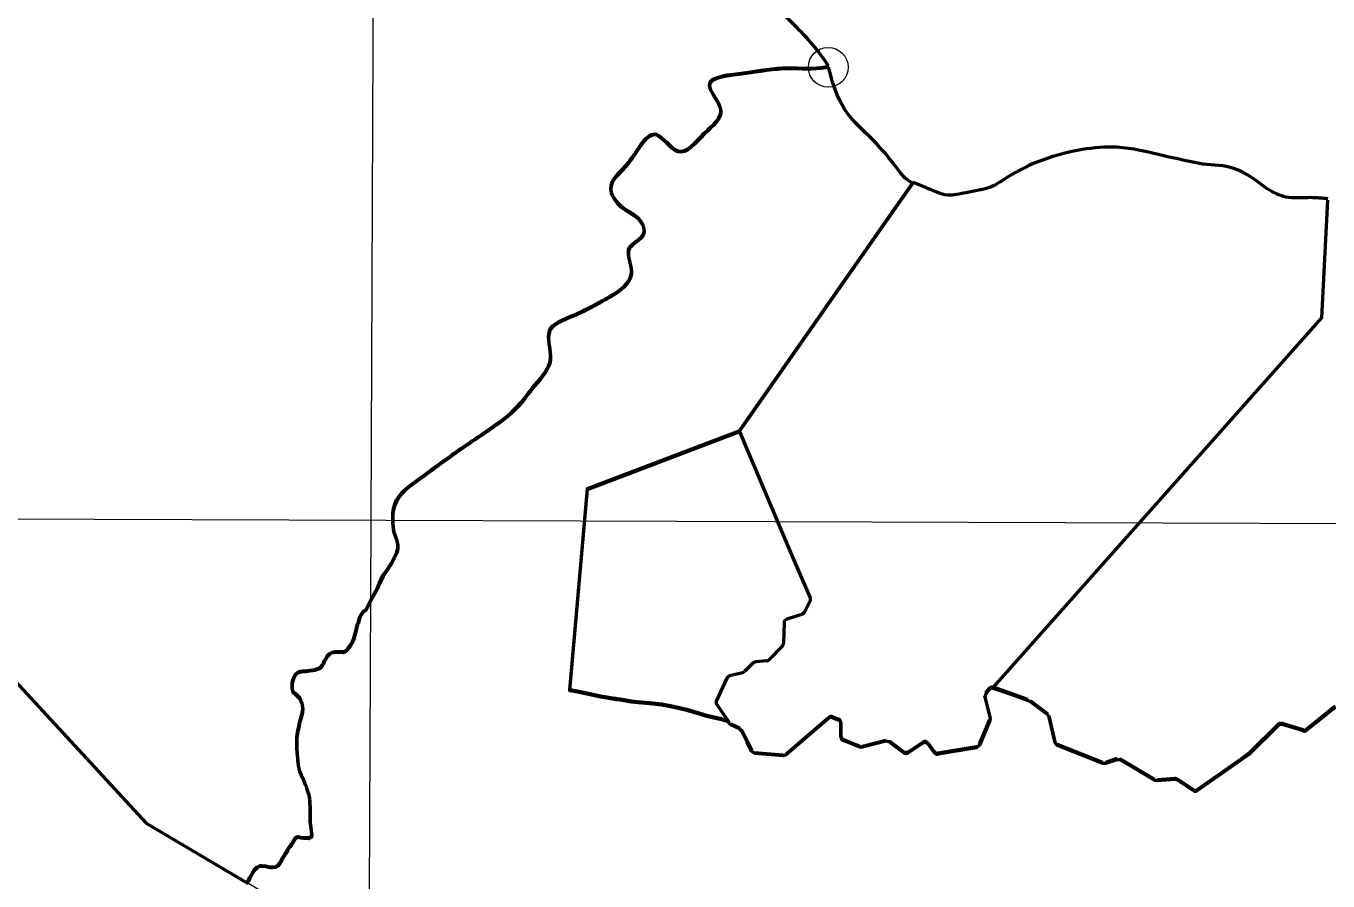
# Model space of a CAD drawing. Extents: x 553962 to 842807, y 8883888 to 9032388.
# Drawn here: x 806507 to 809783, y 9015298 to 9017448 of the extents above; entities that cross this region are included whole.
import ezdxf

# ---------------------------------------------------------------- set-up
doc = ezdxf.new("R2010")
doc.units = 0
doc.header["$LTSCALE"] = 200
doc.header["$PDMODE"] = 32
doc.header["$PDSIZE"] = 100
for name, color, linetype, lineweight in [('1', 7, 'Continuous', 13), ('23', 7, 'Continuous', 13), ('27', 7, 'Continuous', 13), ('28', 7, 'Continuous', 53), ('29', 7, 'Continuous', 53), ('30', 7, 'Continuous', 35), ('35', 7, 'Continuous', 13), ('57', 7, 'Continuous', 13)]:
    doc.layers.add(name, color=color, linetype=linetype, lineweight=lineweight)

msp = doc.modelspace()

# ---------------------------------------------------------------- linework, layer by layer
at = {"layer": '1'}
msp.add_line((797440.2, 9016241.5), (834208.8, 9016109.1), dxfattribs=at)
msp.add_lwpolyline([(807407.9, 9024181.2), (807374.4, 9016205.7), (807342.6, 9009044.9)], dxfattribs=at)
at = {"layer": '23'}
msp.add_lwpolyline([(805488, 9016183.9), (806258.2, 9016039.8), (806808.9, 9015443.7), (807064.6, 9015293.1)], dxfattribs=at)
at = {"layer": '27'}
for p, q in [((808526.1, 9017346.9), (808525.5, 9017344.1)), ((808525.5, 9017344.1), (808526.1, 9017344.3)), ((809783, 9017013.5), (809783, 9017013.5))]:
    msp.add_line(p, q, dxfattribs=at)
msp.add_lwpolyline([(808736.5, 9017052.7), (808737.3, 9017053.8), (808737.8, 9017054.7)], dxfattribs=at)
for points in [[(806507, 9018794.7), (806601, 9018739.7), (806669.5, 9018701.2), (806743, 9018628.4), (806805, 9018568.4), (806868.3, 9018503.3), (806941.7, 9018420.3), (806958.2, 9018413.9), (807020.2, 9018341.2), (807049.1, 9018263.5), (807078, 9018207.4), (807119.7, 9018144.9), (807139.9, 9018109.2), (807190.3, 9018021.3), (807212.9, 9017958.9), (807229, 9017885.1), (807245.2, 9017818.9), (807292, 9017760.2), (807318.6, 9017739.7), (807385.8, 9017697.5), (807458.3, 9017669.2), (807555, 9017654.8), (807671, 9017669.6), (807727.1, 9017683.3), (807840.4, 9017677.8), (807930.8, 9017669.8), (808027.4, 9017646.5), (808091, 9017625.9), (808158.4, 9017606.5), (808247.3, 9017576.9), (808357.9, 9017528.2), (808421.2, 9017469.4), (808464.2, 9017426), (808523.7, 9017350.7), (808526.1, 9017346.9)], [(808526.1, 9017344.3), (808567.6, 9017237.3), (808638.5, 9017160.7), (808699.2, 9017089.2), (808719.5, 9017065), (808736.5, 9017052.7)], [(808737.8, 9017054.7), (808771.5, 9017041.9), (808826.2, 9017022.6), (808872.1, 9017028.8), (808935.8, 9017043.8), (808976.7, 9017067.8), (809164.3, 9017137), (809252.2, 9017143), (809366.7, 9017122.2), (809468.5, 9017100.1)], [(809468.5, 9017100.1), (809546.1, 9017089.6), (809629.9, 9017038.4)], [(809629.9, 9017038.4), (809676.9, 9017017.9), (809739.3, 9017016.3), (809783, 9017013.5)]]:
    msp.add_spline(points, degree=3, dxfattribs=at)
msp.add_point((808525.5, 9017344.1), dxfattribs=at)
at = {"layer": '28'}
for p, q in [((807429.6, 9016195.9), (807430.1, 9016196)), ((809801, 9015734.8), (809729.7, 9015677.3)), ((808550.9, 9015703), (808536.7, 9015708.5)), ((808557.3, 9015660.4), (808557.3, 9015693.7)), ((809720.6, 9015675.6), (809667.4, 9015691.6)), ((808763.3, 9015644.6), (808728.3, 9015621.4)), ((808792.3, 9015621.4), (808776.9, 9015642.2)), ((809443.5, 9015525.4), (809404.3, 9015551.8))]:
    msp.add_line(p, q, dxfattribs=at)
for points in [[(807977.7, 9015756.2), (807968.1, 9015757.6), (807953.1, 9015760.5), (807895, 9015773.1), (807875.5, 9015776.4), (807875.7, 9015777.3), (807919.6, 9016282.8), (808301.8, 9016427.6), (808737.3, 9017051.2), (808737.8, 9017052.1)], [(805488, 9016183.9), (806258.2, 9016039.8), (806808.9, 9015443.7), (807064.6, 9015293.1), (807067, 9015300.2)], [(807430.1, 9016196), (807431.9, 9016180.1), (807432.1, 9016174.3), (807440, 9016154.6), (807442.4, 9016141.7), (807442.6, 9016133.1), (807440.1, 9016122.5), (807426.9, 9016095.3), (807412.6, 9016074.2), (807405.3, 9016065), (807395.4, 9016043.4), (807391.6, 9016032.5), (807376.4, 9016005.6)], [(807391.6, 9016035.1), (807395.4, 9016046), (807405.3, 9016067.6), (807412.6, 9016076.8), (807426.9, 9016097.9), (807440.1, 9016125.1), (807442.6, 9016135.7), (807442.4, 9016144.3), (807440, 9016157.2), (807432.1, 9016176.9), (807431.9, 9016182.8), (807430.1, 9016198.6), (807429.6, 9016198.5)], [(807215.5, 9015827.8), (807221.8, 9015828.3), (807228.5, 9015829), (807233.6, 9015829.8), (807247.1, 9015834.7), (807251.6, 9015840.4), (807255.7, 9015846.9), (807257.4, 9015851.9), (807261, 9015857.4), (807264.5, 9015864.6), (807270.5, 9015870.1), (807276.5, 9015873.3), (807283.6, 9015875), (807304.6, 9015874.9), (807310.6, 9015877.3), (807314.7, 9015880.2), (807317.9, 9015884.4), (807321.5, 9015889.4), (807324.4, 9015894.1), (807328.7, 9015900.3), (807332.1, 9015909.1), (807334.7, 9015917.9), (807336.1, 9015924.1), (807337.8, 9015930.8), (807339.6, 9015939.1), (807341.4, 9015944.5), (807343.2, 9015949.5), (807345.2, 9015957.5), (807347.2, 9015962.5), (807350.5, 9015969.5), (807355.8, 9015976.5), (807362.6, 9015981.5), (807376.4, 9016008.2), (807391.6, 9016035.1)], [(807376.4, 9016005.6), (807362.6, 9015978.8), (807355.8, 9015973.9), (807350.5, 9015966.9), (807347.2, 9015959.9), (807345.2, 9015954.9), (807343.2, 9015946.9), (807341.4, 9015941.9), (807339.6, 9015936.4), (807337.8, 9015928.2), (807336.1, 9015921.4), (807334.7, 9015915.3), (807332.1, 9015906.4), (807328.7, 9015897.7), (807324.4, 9015891.4), (807321.5, 9015886.7), (807317.9, 9015881.7), (807314.7, 9015877.6), (807310.6, 9015874.7), (807304.6, 9015872.3), (807283.6, 9015872.4), (807276.5, 9015870.7), (807270.5, 9015867.5), (807264.5, 9015862), (807261, 9015854.8), (807257.4, 9015849.3), (807255.7, 9015844.3), (807251.6, 9015837.8), (807247.1, 9015832.1), (807233.6, 9015827.1), (807228.5, 9015826.4), (807221.8, 9015825.7), (807215.5, 9015825.2)], [(807188.1, 9015635.1), (807188.2, 9015653.9), (807188.7, 9015660.9), (807189.3, 9015666.1), (807190.3, 9015671.4), (807190.8, 9015677.9), (807192.8, 9015682.6), (807193.1, 9015687.4), (807195.4, 9015696.6), (807197.2, 9015702.3), (807199.2, 9015710.6), (807201, 9015717.3), (807203, 9015724.3), (807203.1, 9015732.8), (807202.6, 9015738.3), (807201.4, 9015745.9), (807198.2, 9015752.4), (807196.4, 9015757.6), (807192, 9015763.2), (807186.2, 9015769), (807179.2, 9015774), (807176.5, 9015781.3), (807176.6, 9015787.5), (807176.8, 9015795.5), (807178.6, 9015804.3), (807180.7, 9015811), (807184.7, 9015818.5), (807191.2, 9015823), (807197, 9015825.4), (807203.5, 9015826.4), (807210.3, 9015826.9), (807215.5, 9015827.8)], [(807215.5, 9015825.2), (807210.3, 9015824.3), (807203.5, 9015823.8), (807197, 9015822.8), (807191.2, 9015820.4), (807184.7, 9015815.9), (807180.7, 9015808.4), (807178.6, 9015801.7), (807176.8, 9015792.9), (807176.6, 9015784.9), (807176.5, 9015778.7), (807179.2, 9015771.4), (807186.2, 9015766.3), (807192, 9015760.6), (807196.4, 9015755), (807198.2, 9015749.8), (807201.4, 9015743.2), (807202.6, 9015735.7), (807203.1, 9015730.2), (807203, 9015721.7), (807201, 9015714.7), (807199.2, 9015708), (807197.2, 9015699.7), (807195.4, 9015694), (807193.1, 9015684.7), (807192.8, 9015680), (807190.8, 9015675.2), (807190.3, 9015668.7), (807189.3, 9015663.5), (807188.7, 9015658.2), (807188.2, 9015651.2), (807188.1, 9015632.5)], [(809397.9, 9015553.5), (809353.5, 9015549.9), (809347.6, 9015551.2), (809260, 9015602.6), (809251.5, 9015603.3), (809223.6, 9015593.3), (809216.5, 9015593.4), (809102.7, 9015638.7), (809096.6, 9015645.8), (809081.6, 9015710.5), (809077.9, 9015716.3), (809034.6, 9015748.6), (809028.1, 9015752.1), (808983.2, 9015767.8), (808941.1, 9015782.5)], [(807990.9, 9015754.1), (807988, 9015754.8), (807977.7, 9015756.2)], [(808006.5, 9015751.9), (808002, 9015752.6), (807993.4, 9015753.6), (807990.9, 9015754.1)], [(808047.7, 9015746.4), (808030.6, 9015748.1), (808006.5, 9015751.9)], [(808930.1, 9015779.5), (808922.1, 9015769.8), (808920, 9015761.1), (808932.8, 9015707.8), (808932.3, 9015701.7), (808906.5, 9015639.4), (808898.9, 9015633.3), (808801.9, 9015617.5)], [(808110.2, 9015739.4), (808106.9, 9015740), (808084.2, 9015742.8), (808047.7, 9015746.4)], [(808192.2, 9015719.9), (808189.4, 9015720.8), (808172.9, 9015726.4), (808129.5, 9015736.1), (808110.2, 9015739.4)], [(808272.7, 9015699.2), (808272.3, 9015699.3), (808253.9, 9015704), (808222.2, 9015710.7), (808192.2, 9015719.9)], [(808526.6, 9015706.8), (808419.7, 9015615.2), (808412.4, 9015612.8), (808340.6, 9015619), (808332.5, 9015624.5), (808321.2, 9015647.5), (808307.1, 9015676.1), (808302.2, 9015680.8), (808280.3, 9015690.6), (808276.2, 9015694.1), (808272.6, 9015699.2), (808272.7, 9015699.2)], [(809657.5, 9015689.1), (809585.2, 9015617.7), (809583.9, 9015616.7), (809563.5, 9015602.3), (809454.8, 9015525.6)], [(808713.2, 9015621.9), (808704.8, 9015628.3), (808678.9, 9015648.3), (808670.3, 9015650), (808611.6, 9015634.6), (808605.4, 9015634.9), (808563.7, 9015651.1)], [(807067, 9015300.2), (807069.5, 9015306.2), (807072.3, 9015311.2), (807077.1, 9015319.7), (807081.1, 9015326.6), (807088.1, 9015332.9), (807095.4, 9015337.3), (807100.7, 9015337.5), (807110.7, 9015336.7), (807116.2, 9015334.7), (807121.2, 9015333.9), (807126.7, 9015333.9), (807135.9, 9015334.9), (807140.2, 9015338.1), (807145.7, 9015344.3), (807148.3, 9015348.6), (807150.8, 9015353.8), (807155.8, 9015361.8), (807159.3, 9015367), (807163.1, 9015372.8), (807165.2, 9015377.8), (807168.2, 9015382.2), (807171.2, 9015386.2), (807174.7, 9015391), (807177.5, 9015395.2), (807181.3, 9015402.2), (807185.3, 9015407.4), (807191.6, 9015410.1), (807198.3, 9015408.8), (807205.6, 9015407.8), (807213.6, 9015407.3), (807219.3, 9015407.2), (807225.3, 9015410.5), (807226.4, 9015416), (807225.4, 9015421), (807224.2, 9015428.5), (807223.5, 9015436.5), (807223, 9015441.5), (807222, 9015447.5), (807221.8, 9015455.5), (807221.6, 9015464), (807221.7, 9015485.8), (807221, 9015494.6), (807220.8, 9015499.6), (807220.3, 9015509.3), (807218.3, 9015517.1), (807215.6, 9015526.1), (807213.9, 9015531.6), (807212.4, 9015536.9), (807209.5, 9015542.9), (807207.7, 9015547.7), (807204, 9015556.7), (807201, 9015562), (807199.3, 9015567.2), (807195.1, 9015576.3), (807194.1, 9015581.3), (807192.7, 9015588.3), (807191.7, 9015595), (807191.2, 9015600.3), (807190.7, 9015605.1), (807190.3, 9015612.1), (807189.5, 9015618.6), (807189.1, 9015624.8), (807188.6, 9015629.8), (807188.1, 9015635.1)], [(807188.1, 9015632.5), (807188.6, 9015627.2), (807189.1, 9015622.2), (807189.5, 9015616), (807190.3, 9015609.4), (807190.7, 9015602.4), (807191.2, 9015597.7), (807191.7, 9015592.4), (807192.7, 9015585.7), (807194.1, 9015578.7), (807195.1, 9015573.6), (807199.3, 9015564.6), (807201, 9015559.3), (807204, 9015554.1), (807207.7, 9015545.1), (807209.5, 9015540.3), (807212.4, 9015534.3), (807213.9, 9015529), (807215.6, 9015523.5), (807218.3, 9015514.5), (807220.3, 9015506.7), (807220.8, 9015497), (807221, 9015491.9), (807221.7, 9015483.2), (807221.6, 9015461.4), (807221.8, 9015452.9), (807222, 9015444.9), (807223, 9015438.9), (807223.5, 9015433.9), (807224.2, 9015425.9), (807225.4, 9015418.4), (807226.4, 9015413.3), (807225.3, 9015407.9), (807219.3, 9015404.6), (807213.6, 9015404.7), (807205.6, 9015405.2), (807198.3, 9015406.2), (807191.6, 9015407.5), (807185.3, 9015404.8), (807181.3, 9015399.6), (807177.5, 9015392.6), (807174.7, 9015388.3), (807171.2, 9015383.6), (807168.2, 9015379.6), (807165.2, 9015375.1), (807163.1, 9015370.1), (807159.3, 9015364.4), (807155.8, 9015359.2), (807150.8, 9015351.2), (807148.3, 9015345.9), (807145.7, 9015341.7), (807140.2, 9015335.5), (807135.9, 9015332.2), (807126.7, 9015331.3), (807121.2, 9015331.3), (807116.2, 9015332.1), (807110.7, 9015334.1), (807100.7, 9015334.9), (807095.4, 9015334.7), (807088.1, 9015330.2), (807081.1, 9015324), (807077.1, 9015317), (807072.3, 9015308.6), (807069.5, 9015303.6), (807067, 9015297.6)]]:
    msp.add_lwpolyline(points, dxfattribs=at)
for centre, radius, start, end in [((808937.8, 9015773.1), 10, 70.7277, 140.346), ((808533.1, 9015699.2), 10, 68.8857, 130.6118), ((808547.3, 9015693.7), 10, 0, 68.8857), ((808567.3, 9015660.4), 10, 180, 248.8147), ((808721.1, 9015632.2), 13, 232.4737, 303.5815), ((808768.8, 9015636.3), 10, 36.4557, 123.5827), ((808800.3, 9015627.3), 10, 216.4557, 279.3086)]:
    msp.add_arc(centre, radius, start, end, dxfattribs=at)
for centre, major_axis, ratio, start_param, end_param in [((809664.5, 9015682), (-7.12, -7.03), 0.999552, 3.640357, 4.712389), ((809723.5, 9015685.1), (-7.12, -7.03), 0.999552, 0.498764, 1.469966), ((809398.7, 9015543.5), (-8.01, 5.99), 1, 4.761623, 5.435577), ((809449.1, 9015533.7), (8.01, -5.99), 1, 4.761623, 5.969265)]:
    msp.add_ellipse(centre, major_axis=major_axis, ratio=ratio, start_param=start_param, end_param=end_param, dxfattribs=at)
for points in [[(808526.1, 9017346.9), (808523.7, 9017350.7), (808464.2, 9017426), (808421.2, 9017469.4), (808357.9, 9017528.2), (808247.3, 9017576.9), (808158.4, 9017606.5), (808091, 9017625.9), (808027.4, 9017646.5), (807930.8, 9017669.8), (807840.4, 9017677.8), (807727.1, 9017683.3), (807671, 9017669.6), (807555, 9017654.8), (807458.3, 9017669.2), (807385.8, 9017697.5), (807318.6, 9017739.7), (807292, 9017760.2), (807245.2, 9017818.9), (807229, 9017885.1), (807212.9, 9017958.9), (807190.3, 9018021.3), (807139.9, 9018109.2), (807119.7, 9018144.9), (807078, 9018207.4), (807049.1, 9018263.5), (807020.2, 9018341.2), (806958.2, 9018413.9), (806941.7, 9018420.3), (806868.3, 9018503.3), (806805, 9018568.4), (806743, 9018628.4), (806669.5, 9018701.2), (806601, 9018739.7), (806507, 9018794.7)], [(807429.6, 9016198.5), (807434.8, 9016245.5), (807497.5, 9016310.8), (807583.7, 9016373.5), (807675.2, 9016436.2), (807743.1, 9016491.1), (807787.5, 9016546), (807826.7, 9016611.3), (807824.1, 9016681.8), (807884.2, 9016721), (807957.3, 9016757.6), (808030.5, 9016833.3), (808025.3, 9016890.8), (808061.8, 9016927.4), (808056.6, 9016953.5), (808004.4, 9016995.3), (807978.2, 9017039.7), (808022.6, 9017105), (808093.2, 9017175.6), (808148, 9017133.8), (808213.4, 9017178.2), (808255.2, 9017238.3), (808226.4, 9017301), (808307.4, 9017329.7), (808425, 9017342.8), (808519, 9017345.4), (808526.1, 9017346.9)], [(808526.1, 9017344.3), (808519, 9017342.8), (808425, 9017340.2), (808307.4, 9017327.1), (808226.4, 9017298.4), (808255.2, 9017235.7), (808213.4, 9017175.6), (808148, 9017131.2), (808093.2, 9017173), (808022.6, 9017102.4), (807978.2, 9017037.1), (808004.4, 9016992.7), (808056.6, 9016950.9), (808061.8, 9016924.8), (808025.3, 9016888.2), (808030.5, 9016830.7), (807957.3, 9016755), (807884.2, 9016718.4), (807824.1, 9016679.2), (807826.7, 9016608.7), (807787.5, 9016543.3), (807743.1, 9016488.5), (807675.2, 9016433.6), (807583.7, 9016370.9), (807497.5, 9016308.2), (807434.8, 9016242.9), (807429.6, 9016195.9)], [(808737.8, 9017052.1), (808719.5, 9017065), (808699.2, 9017089.2), (808638.5, 9017160.7), (808567.6, 9017237.3), (808526.1, 9017344.3)]]:
    msp.add_spline(points, degree=3, dxfattribs=at)
at = {"layer": '29'}
for p, q in [((808480, 9016002.3), (808466.2, 9015974.4)), ((808414.4, 9015947.2), (808412.9, 9015896)), ((808414.4, 9015947.2), (808412.9, 9015896)), ((808460.4, 9015969.4), (808421.2, 9015956.3)), ((808410.1, 9015889.4), (808377.2, 9015854.8)), ((808410.1, 9015889.4), (808377.2, 9015854.8)), ((808370.8, 9015851.8), (808343.1, 9015849.2)), ((808310.2, 9015822), (808277.5, 9015814.1)), ((808337, 9015846.4), (808314.8, 9015824.6)), ((808270.8, 9015808.6), (808244.2, 9015752)), ((808922.1, 9015772.4), (808930.1, 9015782.1)), ((808932.8, 9015710.5), (808920, 9015763.7)), ((809077.9, 9015718.9), (809034.6, 9015751.2)), ((808245, 9015742.1), (808276.2, 9015696.7)), ((808245, 9015742.1), (808272.7, 9015701.8)), ((809801, 9015737.4), (809729.7, 9015680)), ((808280.3, 9015693.3), (808302.2, 9015683.5)), ((808419.7, 9015617.8), (808526.6, 9015709.4)), ((808536.7, 9015711.1), (808550.9, 9015705.6)), ((808557.3, 9015696.3), (808557.3, 9015663)), ((808906.5, 9015642), (808932.3, 9015704.3)), ((809096.6, 9015648.4), (809081.6, 9015713.2)), ((809657.5, 9015691.7), (809585.2, 9015620.3)), ((809720.6, 9015678.2), (809667.4, 9015694.2)), ((808563.7, 9015653.7), (808605.4, 9015637.5)), ((808611.6, 9015637.2), (808670.3, 9015652.6)), ((808340.6, 9015621.6), (808412.4, 9015615.4)), ((808728.3, 9015624), (808763.3, 9015647.2)), ((808776.9, 9015644.8), (808792.3, 9015624)), ((808801.9, 9015620.1), (808898.9, 9015636)), ((809216.5, 9015596), (809102.7, 9015641.3)), ((809251.5, 9015606), (809223.6, 9015595.9)), ((809347.6, 9015553.8), (809260, 9015605.2)), ((809397.9, 9015556.1), (809353.5, 9015552.5)), ((809443.5, 9015528.1), (809404.3, 9015554.5))]:
    msp.add_line(p, q, dxfattribs=at)
for points in [[(808737.3, 9017053.8), (808301.8, 9016430.2), (808432.7, 9016118.2)], [(808941.1, 9015785.2), (809767.2, 9016714), (809782.8, 9017010)], [(808941.1, 9015785.2), (809767.2, 9016714), (809782.8, 9017010)], [(807875.7, 9015779.9), (807919.6, 9016285.4), (808301.8, 9016430.2)], [(808301.8, 9016430.2), (808432.7, 9016118.2), (808480.4, 9016010.1)], [(808432.7, 9016118.2), (808480.4, 9016010.1), (808480, 9016002.3), (808466.2, 9015974.4), (808460.4, 9015969.4), (808421.2, 9015956.3)], [(808370.8, 9015851.8), (808343.1, 9015849.2), (808337, 9015846.4), (808314.8, 9015824.6)], [(808310.2, 9015822), (808277.5, 9015814.1), (808270.8, 9015808.6), (808244.2, 9015752)], [(809028.1, 9015754.7), (808983.2, 9015770.4), (808941.1, 9015785.2)], [(807977.7, 9015758.9), (807968.1, 9015760.2), (807953.1, 9015763.1), (807895, 9015775.7), (807875.5, 9015779)], [(807990.9, 9015756.7), (807988, 9015757.4), (807977.7, 9015758.9)], [(808006.5, 9015754.5), (808002, 9015755.2), (807993.4, 9015756.2), (807990.9, 9015756.7)], [(808047.7, 9015749), (808030.6, 9015750.7), (808006.5, 9015754.5)], [(808110.2, 9015742.1), (808106.9, 9015742.6), (808084.2, 9015745.4), (808047.7, 9015749)], [(808192.2, 9015722.5), (808189.4, 9015723.4), (808172.9, 9015729), (808129.5, 9015738.7), (808110.2, 9015742.1)], [(808272.7, 9015701.9), (808272.3, 9015701.9), (808253.9, 9015706.6), (808222.2, 9015713.3), (808192.2, 9015722.5)], [(808307.1, 9015678.8), (808321.2, 9015650.1), (808332.5, 9015627.2)], [(808678.9, 9015650.9), (808704.8, 9015631), (808713.2, 9015624.5)], [(809583.9, 9015619.3), (809563.5, 9015604.9), (809454.8, 9015528.2)]]:
    msp.add_lwpolyline(points, dxfattribs=at)
for centre, radius, start, end in [((808424.4, 9015946.9), 10, 108.435, 178.2951), ((808424.4, 9015946.9), 10, 108.435, 178.2972), ((808402.9, 9015896.3), 10, 316.362, 358.2972), ((808369.9, 9015861.7), 10, 275.265, 316.362), ((808307.8, 9015831.7), 10, 283.5769, 314.5159), ((808307.8, 9015831.7), 10, 283.5769, 314.5159), ((808937.8, 9015775.7), 10, 70.7277, 140.346), ((808253.3, 9015747.7), 10, 154.8604, 214.4634), ((808533.1, 9015701.8), 10, 68.8857, 130.6118), ((808547.3, 9015696.3), 10, 0, 68.8857), ((808567.3, 9015663), 10, 180, 248.8147), ((808721.1, 9015634.8), 13, 232.4737, 303.5815), ((808768.8, 9015638.9), 10, 36.4557, 123.5827), ((808800.3, 9015629.9), 10, 216.4557, 279.3086)]:
    msp.add_arc(centre, radius, start, end, dxfattribs=at)
for centre, major_axis, ratio, start_param, end_param in [((809664.5, 9015684.6), (-7.12, -7.03), 0.999552, 3.640357, 4.712389), ((809723.5, 9015687.8), (-7.12, -7.03), 0.999552, 0.498764, 1.469966), ((809398.7, 9015546.2), (-8.01, 5.99), 1, 4.761623, 5.435577), ((809449.1, 9015536.3), (8.01, -5.99), 1, 4.761623, 5.969265)]:
    msp.add_ellipse(centre, major_axis=major_axis, ratio=ratio, start_param=start_param, end_param=end_param, dxfattribs=at)
for points in [[(809468.5, 9017100.1), (809366.7, 9017122.2), (809252.2, 9017143), (809164.3, 9017137), (808976.7, 9017067.8), (808935.8, 9017043.8), (808872.1, 9017028.8), (808826.2, 9017022.6), (808771.5, 9017041.9), (808737.8, 9017054.7)], [(809629.9, 9017038.4), (809546.1, 9017089.6), (809468.5, 9017100.1)], [(809783, 9017013.5), (809739.3, 9017016.3), (809676.9, 9017017.9), (809629.9, 9017038.4)]]:
    msp.add_spline(points, degree=3, dxfattribs=at)
at = {"layer": '30'}
msp.add_lwpolyline([(805488, 9016183.9), (806258.2, 9016039.8), (806808.9, 9015443.7), (807054.1, 9015299.2)], dxfattribs=at)
at = {"layer": '35'}
for p, q in [((808526.1, 9017346.9), (808525.5, 9017344.1)), ((808525.5, 9017344.1), (808526.1, 9017344.3)), ((809783, 9017013.5), (809783, 9017013.5))]:
    msp.add_line(p, q, dxfattribs=at)
msp.add_lwpolyline([(808736.5, 9017052.7), (808737.3, 9017053.8), (808737.8, 9017054.7)], dxfattribs=at)
for points in [[(806507, 9018794.7), (806601, 9018739.7), (806669.5, 9018701.2), (806743, 9018628.4), (806805, 9018568.4), (806868.3, 9018503.3), (806941.7, 9018420.3), (806958.2, 9018413.9), (807020.2, 9018341.2), (807049.1, 9018263.5), (807078, 9018207.4), (807119.7, 9018144.9), (807139.9, 9018109.2), (807190.3, 9018021.3), (807212.9, 9017958.9), (807229, 9017885.1), (807245.2, 9017818.9), (807292, 9017760.2), (807318.6, 9017739.7), (807385.8, 9017697.5), (807458.3, 9017669.2), (807555, 9017654.8), (807671, 9017669.6), (807727.1, 9017683.3), (807840.4, 9017677.8), (807930.8, 9017669.8), (808027.4, 9017646.5), (808091, 9017625.9), (808158.4, 9017606.5), (808247.3, 9017576.9), (808357.9, 9017528.2), (808421.2, 9017469.4), (808464.2, 9017426), (808523.7, 9017350.7), (808526.1, 9017346.9)], [(808526.1, 9017344.3), (808567.6, 9017237.3), (808638.5, 9017160.7), (808699.2, 9017089.2), (808719.5, 9017065), (808736.5, 9017052.7)], [(808737.8, 9017054.7), (808771.5, 9017041.9), (808826.2, 9017022.6), (808872.1, 9017028.8), (808935.8, 9017043.8), (808976.7, 9017067.8), (809164.3, 9017137), (809252.2, 9017143), (809366.7, 9017122.2), (809468.5, 9017100.1)], [(809468.5, 9017100.1), (809546.1, 9017089.6), (809629.9, 9017038.4)], [(809629.9, 9017038.4), (809676.9, 9017017.9), (809739.3, 9017016.3), (809783, 9017013.5)]]:
    msp.add_spline(points, degree=3, dxfattribs=at)
msp.add_point((808525.5, 9017344.1), dxfattribs=at)
at = {"layer": '57'}
msp.add_lwpolyline([(807727.2, 9014647.7), (807174, 9015228.6), (806808.9, 9015443.7), (806258.2, 9016039.8), (805488, 9016183.9)], dxfattribs=at)

doc.saveas('drawing.dxf')
